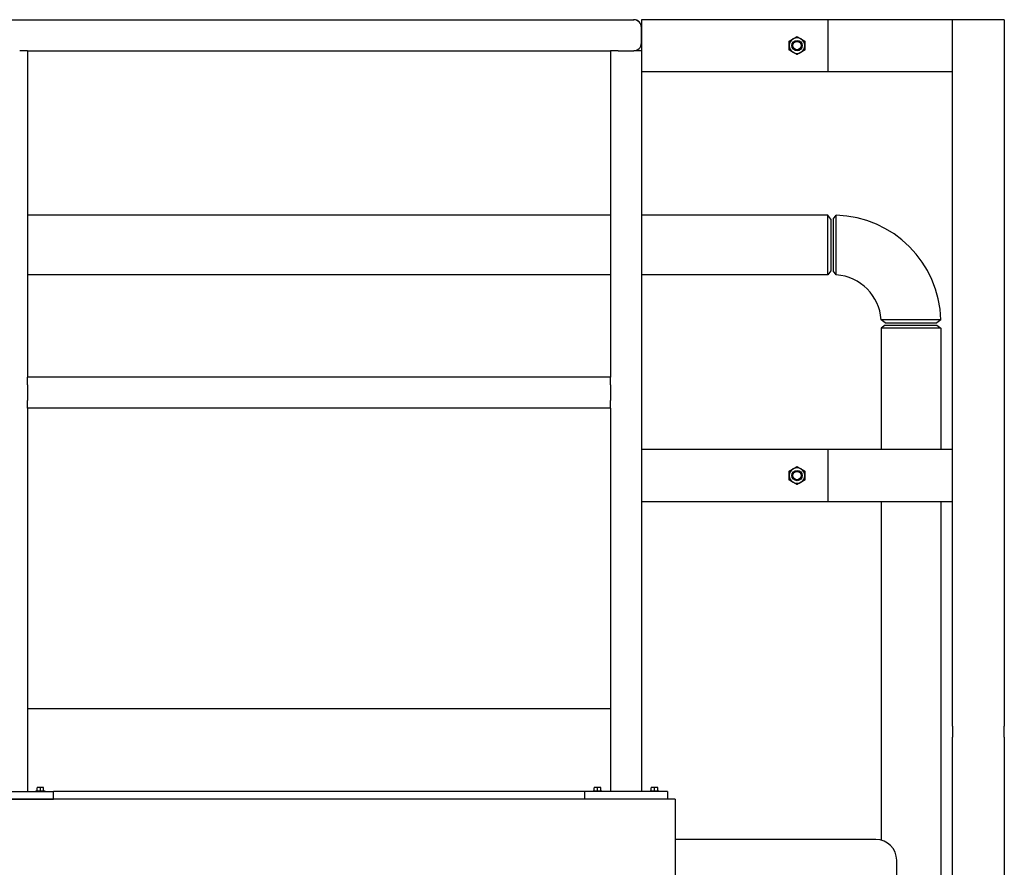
# Model space of a CAD drawing. Header units: inches. Extents: x 24 to 1128, y -69 to 748.
# Tile 523 of 656: x 710 to 757, y 336 to 377. Entities that reach past the tile are written whole.
import ezdxf

# ---------------------------------------------------------------- set-up
doc = ezdxf.new("R2010")
doc.units = ezdxf.units.IN
doc.header["$LTSCALE"] = 32
doc.header["$MEASUREMENT"] = 0
doc.layers.add('Visible (ANSI)', color=7, linetype='Continuous', lineweight=30)

msp = doc.modelspace()

# ---------------------------------------------------------------- linework, layer by layer
at = {"layer": 'Visible (ANSI)'}
for p, q in [((620.78763, 376.85867), (739.27356, 376.85867)), ((739.27356, 376.85867), (739.28063, 376.85867)), ((739.65563, 376.85867), (739.65563, 376.48367)), ((748.65563, 376.85867), (739.65563, 376.85867)), ((754.65563, 376.85867), (748.65563, 376.85867)), ((748.65563, 374.35867), (748.65563, 376.85867)), ((757.15563, 376.85867), (754.65563, 376.85867)), ((754.65563, 342.764), (754.65563, 376.85867)), ((754.65563, 374.35867), (754.65563, 376.85867)), ((757.15563, 376.85867), (757.15563, 342.764)), ((739.64856, 376.48367), (739.64856, 375.73367)), ((739.65563, 375.73367), (739.65563, 376.48367)), ((739.65563, 375.73367), (739.65563, 375.35867)), ((710.03063, 375.35867), (709.65563, 375.35867)), ((710.03063, 375.35867), (710.03063, 359.60867)), ((710.03063, 375.35867), (738.15563, 375.35867)), ((738.15563, 375.35867), (738.15563, 359.60867)), ((738.53063, 375.35867), (738.15563, 375.35867)), ((738.53063, 375.35867), (739.28063, 375.35867)), ((739.65563, 375.35867), (739.28063, 375.35867)), ((739.65563, 375.35867), (739.65563, 339.60867)), ((739.65563, 374.35867), (748.65563, 374.35867)), ((748.65563, 374.35867), (754.65563, 374.35867)), ((738.15563, 367.42117), (710.03063, 367.42117)), ((748.63626, 367.42117), (739.65563, 367.42117)), ((748.63626, 364.54617), (748.63626, 367.42117)), ((748.78013, 367.23367), (748.63626, 367.42117)), ((748.78013, 367.23367), (748.78013, 364.73367)), ((748.90513, 367.23617), (749.04751, 367.42172)), ((748.90513, 367.23607), (748.90513, 364.73117)), ((738.15563, 364.54617), (710.03063, 364.54617)), ((748.63626, 364.54617), (739.65563, 364.54617)), ((748.78013, 364.73367), (748.63626, 364.54617)), ((749.04745, 364.53928), (748.90513, 364.73117)), ((751.40263, 362.23367), (751.21074, 362.37599)), ((751.40513, 362.10867), (751.21763, 361.9648)), ((754.09263, 361.9648), (751.21763, 361.9648)), ((751.21763, 361.9648), (751.21763, 356.10867)), ((751.40263, 362.23367), (753.90753, 362.23367)), ((751.40513, 362.10867), (753.90513, 362.10867)), ((753.90513, 362.10867), (754.09263, 361.9648)), ((754.09318, 362.37604), (753.90763, 362.23367)), ((754.09263, 361.9648), (754.09263, 356.10867)), ((738.15563, 359.60867), (710.03063, 359.60867)), ((710.03063, 359.23367), (710.03063, 359.60867)), ((738.15563, 359.23367), (738.15563, 359.60867)), ((710.03063, 359.23367), (710.03063, 358.48367)), ((738.15563, 359.23367), (738.15563, 358.48367)), ((710.03063, 358.10867), (710.03063, 358.48367)), ((738.15563, 358.10867), (738.15563, 358.48367)), ((710.03063, 358.10867), (710.03063, 339.60867)), ((738.15563, 358.10867), (710.03063, 358.10867)), ((738.15563, 358.10867), (738.15563, 339.60867)), ((748.65563, 356.10867), (739.65563, 356.10867)), ((754.65563, 356.10867), (748.65563, 356.10867)), ((748.65563, 353.60867), (748.65563, 356.10867)), ((754.65563, 353.60867), (754.65563, 356.10867)), ((739.65563, 353.60867), (748.65563, 353.60867)), ((748.65563, 353.60867), (754.65563, 353.60867)), ((751.21763, 353.60867), (751.21763, 337.26394)), ((754.09263, 353.60867), (754.09263, 320.04617)), ((738.15563, 343.60867), (710.03063, 343.60867)), ((754.65563, 342.764), (754.65563, 342.23367)), ((757.15563, 342.23367), (757.15563, 342.764)), ((754.65563, 339.56317), (754.65563, 342.23367)), ((757.15563, 342.23367), (757.15563, 339.56317)), ((710.43963, 339.64767), (710.87163, 339.64767)), ((710.43963, 339.64767), (710.43963, 339.60867)), ((710.57763, 339.80267), (710.49963, 339.80267)), ((710.49963, 339.80267), (710.49963, 339.78345)), ((710.49963, 339.64767), (710.49963, 339.78345)), ((710.73363, 339.80267), (710.57763, 339.80267)), ((710.65563, 339.64767), (710.65563, 339.78345)), ((710.81163, 339.80267), (710.73363, 339.80267)), ((710.81163, 339.78345), (710.81163, 339.80267)), ((710.81163, 339.64767), (710.81163, 339.78345)), ((710.87163, 339.64767), (710.87163, 339.60867)), ((737.31463, 339.64767), (737.74663, 339.64767)), ((737.31463, 339.64767), (737.31463, 339.60867)), ((737.45263, 339.80267), (737.37463, 339.80267)), ((737.37463, 339.80267), (737.37463, 339.78345)), ((737.37463, 339.64767), (737.37463, 339.78345)), ((737.60863, 339.80267), (737.45263, 339.80267)), ((737.53063, 339.64767), (737.53063, 339.78345)), ((737.68663, 339.80267), (737.60863, 339.80267)), ((737.68663, 339.78345), (737.68663, 339.80267)), ((737.68663, 339.64767), (737.68663, 339.78345)), ((737.74663, 339.64767), (737.74663, 339.60867)), ((740.06463, 339.64767), (740.49663, 339.64767)), ((740.06463, 339.64767), (740.06463, 339.60867)), ((740.20263, 339.80267), (740.12463, 339.80267)), ((740.12463, 339.80267), (740.12463, 339.78345)), ((740.12463, 339.64767), (740.12463, 339.78345)), ((740.35863, 339.80267), (740.20263, 339.80267)), ((740.28063, 339.64767), (740.28063, 339.78345)), ((740.43663, 339.80267), (740.35863, 339.80267)), ((740.43663, 339.78345), (740.43663, 339.80267)), ((740.43663, 339.64767), (740.43663, 339.78345)), ((740.49663, 339.64767), (740.49663, 339.60867)), ((741.28063, 339.23367), (480.28063, 339.23367)), ((707.28063, 339.60867), (711.28063, 339.60867)), ((707.28063, 339.23367), (711.28063, 339.23367)), ((736.90563, 339.60867), (711.28063, 339.60867)), ((711.28063, 339.23367), (711.28063, 339.60867)), ((740.90563, 339.60867), (736.90563, 339.60867)), ((736.90563, 339.60867), (736.90563, 339.23367)), ((740.90563, 339.23367), (736.90563, 339.23367)), ((740.90563, 339.60867), (740.90563, 339.23367)), ((741.28063, 339.23367), (741.28063, 176.36817)), ((754.65563, 339.29801), (754.65563, 339.56317)), ((754.65563, 312.10867), (754.65563, 339.29801)), ((757.15563, 339.56317), (757.15563, 339.29801)), ((757.15563, 339.29801), (757.15563, 312.10867)), ((750.96578, 337.29617), (741.28063, 337.29617)), ((751.96578, 328.29617), (751.96578, 336.29617))]:
    msp.add_line(p, q, dxfattribs=at)
for centre, radius in [((747.15563, 375.60867), 0.25014), ((747.15563, 375.60867), 0.25), ((747.15563, 375.60867), 0.20281), ((747.15563, 354.85867), 0.25014), ((747.15563, 354.85867), 0.25), ((747.15563, 354.85867), 0.20281)]:
    msp.add_circle(centre, radius, dxfattribs=at)
for centre, radius, start, end in [((739.27356, 376.48367), 0.375, 0, 90), ((739.28063, 376.48367), 0.375, 0, 90), ((739.27356, 375.73367), 0.375, 270, 0), ((739.28063, 375.73367), 0.375, 270, 0), ((747.15563, 375.60867), 0.375, 120, 180), ((747.15563, 375.60867), 0.375, 60, 120), ((747.15563, 375.60867), 0.375, 0, 60), ((747.15563, 375.60867), 0.375, 180, 240), ((747.15563, 375.60867), 0.375, 240, 300), ((747.15563, 375.60867), 0.375, 300, 0), ((748.90513, 362.23367), 5.19, 1.571968, 88.428032), ((748.90513, 362.23367), 2.31, 3.532272, 86.467728), ((747.15563, 354.85867), 0.375, 120, 180), ((747.15563, 354.85867), 0.375, 180, 240), ((747.15563, 354.85867), 0.375, 60, 120), ((747.15563, 354.85867), 0.375, 0, 60), ((747.15563, 354.85867), 0.375, 300, 0), ((747.15563, 354.85867), 0.375, 240, 300), ((750.96578, 336.29617), 1, 0, 90)]:
    msp.add_arc(centre, radius, start, end, dxfattribs=at)
for centre, start_param, end_param in [((710.57763, 339.58205), 0, 0.42053434), ((710.57763, 339.58205), 5.86265097, 6.28318531), ((710.73363, 339.58205), 0, 0.42053434), ((710.73363, 339.58205), 5.86265097, 6.28318531), ((737.45263, 339.58205), 0, 0.42053434), ((737.45263, 339.58205), 5.86265097, 6.28318531), ((737.60863, 339.58205), 0, 0.42053434), ((737.60863, 339.58205), 5.86265097, 6.28318531), ((740.20263, 339.58205), 0, 0.42053434), ((740.20263, 339.58205), 5.86265097, 6.28318531), ((740.35863, 339.58205), 0, 0.42053434), ((740.35863, 339.58205), 5.86265097, 6.28318531)]:
    msp.add_ellipse(centre, major_axis=(0, 0.22062), ratio=0.8660254, start_param=start_param, end_param=end_param, dxfattribs=at)
for points in [[(746.78063, 375.82518), (746.88111, 375.88319), (746.96813, 375.93343)], [(746.78063, 375.60867), (746.78063, 375.70915), (746.78063, 375.82518)], [(746.96813, 375.93343), (747.05515, 375.98367), (747.15563, 376.04168)], [(747.15563, 376.04168), (747.25611, 375.98367), (747.34313, 375.93343)], [(747.34313, 375.93343), (747.43015, 375.88319), (747.53063, 375.82518)], [(747.53063, 375.82518), (747.53063, 375.70915), (747.53063, 375.60867)], [(746.78063, 375.39216), (746.78063, 375.50819), (746.78063, 375.60867)], [(746.96813, 375.28391), (746.88111, 375.33415), (746.78063, 375.39216)], [(747.15563, 375.17566), (747.05515, 375.23367), (746.96813, 375.28391)], [(747.34313, 375.28391), (747.25611, 375.23367), (747.15563, 375.17566)], [(747.53063, 375.39216), (747.43015, 375.33415), (747.34313, 375.28391)], [(747.53063, 375.60867), (747.53063, 375.50819), (747.53063, 375.39216)], [(746.78063, 355.07518), (746.88111, 355.13319), (746.96813, 355.18343)], [(746.78063, 354.85867), (746.78063, 354.95915), (746.78063, 355.07518)], [(746.78063, 354.64216), (746.78063, 354.75819), (746.78063, 354.85867)], [(746.96813, 355.18343), (747.05515, 355.23367), (747.15563, 355.29168)], [(747.15563, 355.29168), (747.25611, 355.23367), (747.34313, 355.18343)], [(747.34313, 355.18343), (747.43015, 355.13319), (747.53063, 355.07518)], [(747.53063, 355.07518), (747.53063, 354.95915), (747.53063, 354.85867)], [(747.53063, 354.85867), (747.53063, 354.75819), (747.53063, 354.64216)], [(746.96813, 354.53391), (746.88111, 354.58415), (746.78063, 354.64216)], [(747.15563, 354.42566), (747.05515, 354.48367), (746.96813, 354.53391)], [(747.34313, 354.53391), (747.25611, 354.48367), (747.15563, 354.42566)], [(747.53063, 354.64216), (747.43015, 354.58415), (747.34313, 354.53391)]]:
    msp.add_rational_spline(points, [1, 1.0379548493, 1], degree=2, dxfattribs=at)
for points, knots in [([(749.04745, 364.53928), (749.04745, 364.53928), (749.04746, 364.56101), (749.04747, 364.66033), (749.04748, 364.75456), (749.0475, 365.00139), (749.04751, 365.15325), (749.04752, 365.50613), (749.04752, 365.7101), (749.04752, 366.1208), (749.04752, 366.32729), (749.04752, 366.71466), (749.04751, 366.894), (749.04751, 367.18225), (749.04751, 367.2912), (749.04751, 367.39911), (749.04751, 367.42152), (749.04751, 367.4216)], [-3.14159265, -3.14159265, -3.14159265, -3.14159265, -2.84306953, -2.84306953, -2.44315297, -2.44315297, -2.04730492, -2.04730492, -1.61773044, -1.61773044, -1.1908901, -1.1908901, -0.74775686, -0.74775686, -0.30609723, -0.30609723, 0, 0, 0, 0]), ([(754.09306, 362.37604), (754.09298, 362.37604), (754.07057, 362.37604), (753.96266, 362.37605), (753.85371, 362.37605), (753.56547, 362.37605), (753.38612, 362.37605), (752.99875, 362.37606), (752.79226, 362.37606), (752.38156, 362.37606), (752.1776, 362.37606), (751.82471, 362.37605), (751.67285, 362.37604), (751.42603, 362.37602), (751.33179, 362.37601), (751.23247, 362.37599), (751.21074, 362.37599), (751.21074, 362.37599)], [0, 0, 0, 0, 0.30609723, 0.30609723, 0.74775686, 0.74775686, 1.1908901, 1.1908901, 1.61773044, 1.61773044, 2.04730492, 2.04730492, 2.44315297, 2.44315297, 2.84306953, 2.84306953, 3.14159265, 3.14159265, 3.14159265, 3.14159265])]:
    msp.add_open_spline(points, degree=3, knots=knots, dxfattribs=at)

doc.saveas('drawing.dxf')
